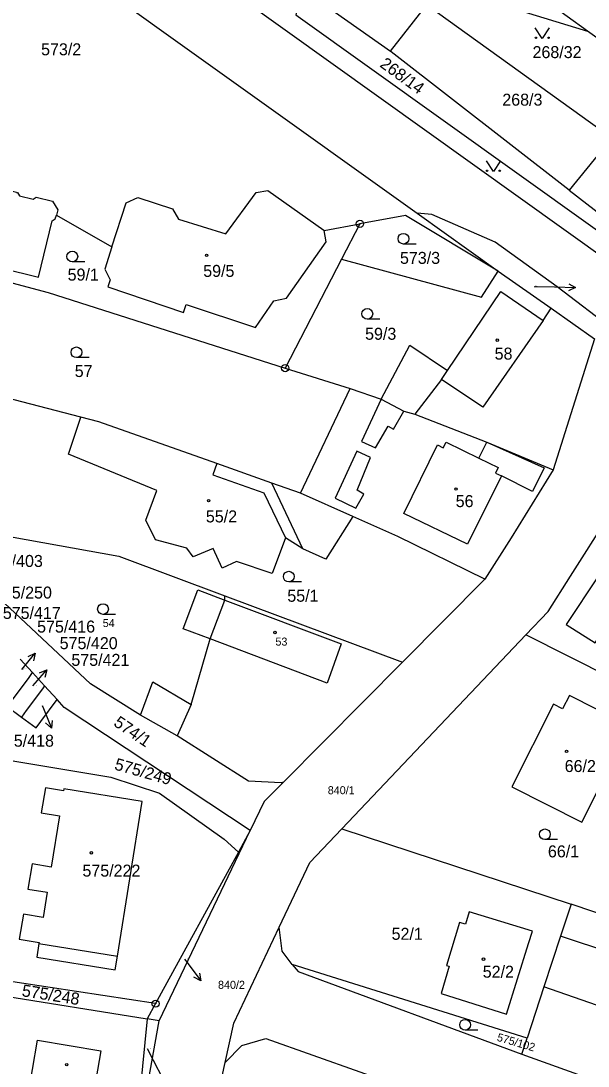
# Model space of a CAD drawing. Extents: x -737240 to -735272, y -1119606 to -1117878.
# Drawn here: x -737101.6 to -737021.1, y -1118864.9 to -1118716.8 of the extents above; entities that cross this region are included whole.
import ezdxf

# ---------------------------------------------------------------- set-up
doc = ezdxf.new("R2010")
doc.units = 0
for name, color, linetype in [('Level 1', 7, 'Continuous'), ('Level 16', 7, 'Continuous'), ('Level 18', 7, 'Continuous'), ('Level 19', 7, 'Continuous'), ('Level 25', 7, 'Continuous'), ('Level 4', 7, 'Continuous')]:
    doc.layers.add(name, color=color, linetype=linetype)

msp = doc.modelspace()

# ---------------------------------------------------------------- linework, layer by layer
at = {"layer": 'Level 1'}
for p, q in [((-736991.9, -1118769.72), (-737075.7, -1118709.74)), ((-737061.64, -1118712.26), (-737049.13, -1118721.07)), ((-737049.13, -1118721.07), (-737044, -1118714.5)), ((-737044, -1118714.5), (-737017.78, -1118733.33)), ((-737021.24, -1118718.2), (-737026.96, -1118714.07)), ((-737018.12, -1118720.43), (-737021.24, -1118718.2)), ((-737017.78, -1118733.33), (-737023.81, -1118740.76)), ((-737023.81, -1118740.76), (-737015.66, -1118747.1)), ((-737096.53, -1118744.29), (-737088.64, -1118748.8)), ((-737045.38, -1118744), (-737033.88, -1118752.22)), ((-737058.57, -1118746.48), (-737053.48, -1118745.53)), ((-737053.48, -1118745.53), (-737056.08, -1118750.55)), ((-737056.08, -1118750.55), (-737064.08, -1118765.99)), ((-737033.88, -1118752.22), (-737026.38, -1118757.49)), ((-737027.52, -1118759.24), (-737026.38, -1118757.49)), ((-737026.38, -1118757.49), (-737020.22, -1118761.82)), ((-737020.22, -1118761.82), (-737026.07, -1118780.39)), ((-737093.05, -1118772.95), (-737128.76, -1118763.67)), ((-737064.08, -1118765.99), (-737054.88, -1118768.86)), ((-737061.91, -1118783.74), (-737054.88, -1118768.86)), ((-737054.88, -1118768.86), (-737050.46, -1118770.37)), ((-737050.46, -1118770.37), (-737047.28, -1118772.07)), ((-737047.28, -1118772.07), (-737045.68, -1118772.51)), ((-737045.68, -1118772.51), (-737035.5, -1118776.48)), ((-737035.5, -1118776.48), (-737026.07, -1118780.39)), ((-737065.97, -1118782.3), (-737073.79, -1118779.53)), ((-737061.91, -1118783.74), (-737065.97, -1118782.3)), ((-737054.51, -1118787.02), (-737061.91, -1118783.74)), ((-737061.59, -1118791.63), (-737064.03, -1118790.05)), ((-737047.44, -1118807.67), (-737035.78, -1118795.93)), ((-737072.65, -1118798.87), (-737072.62, -1118798.26)), ((-737072.62, -1118798.26), (-737047.44, -1118807.67)), ((-737077.39, -1118813.68), (-737074.73, -1118804.39)), ((-737056.04, -1118831.3), (-737029.98, -1118803.82)), ((-737011.78, -1118812.97), (-737029.98, -1118803.82)), ((-737099.9, -1118809.16), (-737101.64, -1118807.25)), ((-737047.44, -1118807.67), (-737064.34, -1118824.68)), ((-737098.19, -1118811.04), (-737099.9, -1118809.16)), ((-737096.43, -1118812.97), (-737098.19, -1118811.04)), ((-737103.49, -1118813.97), (-737101.47, -1118815.46)), ((-737079.4, -1118818.11), (-737084.58, -1118815.18)), ((-737081.94, -1118858.53), (-737069.04, -1118831.54)), ((-737069.04, -1118831.54), (-737070.71, -1118834.6)), ((-737056.04, -1118831.3), (-737023.55, -1118842)), ((-737070.71, -1118834.6), (-737082.45, -1118856.09)), ((-737023.55, -1118842), (-737025.03, -1118846.52)), ((-737025.03, -1118846.52), (-737027.39, -1118853.69)), ((-737005, -1118853.2), (-737025.03, -1118846.52)), ((-737082.45, -1118856.09), (-737134.95, -1118848.03)), ((-737135.14, -1118849.99), (-737083.64, -1118858.26)), ((-737029.79, -1118861), (-737063.1, -1118850.55)), ((-737027.39, -1118853.69), (-737029.79, -1118861)), ((-737007.25, -1118860.74), (-737027.39, -1118853.69)), ((-737082.45, -1118856.09), (-737083.64, -1118858.26)), ((-737083.64, -1118858.26), (-737085.32, -1118874.65)), ((-737081.94, -1118858.53), (-737083.64, -1118858.26)), ((-737085.87, -1118880.12), (-737081.94, -1118858.53)), ((-737030.53, -1118863.26), (-737029.79, -1118861)), ((-737030.53, -1118863.26), (-737010.8, -1118870.36)), ((-737076.46, -1118881.9), (-737072.59, -1118864.42))]:
    msp.add_line(p, q, dxfattribs=at)
for points in [[(-737122.52, -1118688.97), (-737120.76, -1118690.14), (-737045.38, -1118744)], [(-737061.64, -1118712.26), (-737062.56, -1118715.89), (-736999.57, -1118760.94), (-736998.51, -1118760.19)], [(-737044, -1118714.5), (-737041.95, -1118711.86), (-737021.24, -1118718.2)], [(-737023.81, -1118740.76), (-737049.04, -1118721.13), (-737049.13, -1118721.07)], [(-737102.16, -1118741.08), (-737104.93, -1118740.41), (-737105.35, -1118740.66), (-737110.69, -1118739.36), (-737111.9, -1118740.09), (-737114.19, -1118749.37), (-737099.05, -1118753.09), (-737097.13, -1118745.13), (-737096.69, -1118744.83), (-737096.53, -1118744.29)], [(-737102.16, -1118741.08), (-737102.02, -1118741.11), (-737101.74, -1118741.54), (-737099.82, -1118742.04), (-737099.39, -1118741.76), (-737097.06, -1118742.33), (-737096.32, -1118743.57), (-737096.53, -1118744.29)], [(-737088.64, -1118748.8), (-737086.64, -1118742.57), (-737084.98, -1118741.78), (-737080.06, -1118743.39), (-737079.19, -1118744.88), (-737072.5, -1118746.93), (-737068.21, -1118741.11), (-737066.55, -1118740.83), (-737058.58, -1118746.42), (-737058.57, -1118746.48)], [(-737017.33, -1118760.72), (-737025.5, -1118754.48), (-737034.32, -1118748.14), (-737043.29, -1118744.21), (-737045.38, -1118744)], [(-737033.88, -1118752.22), (-737047.04, -1118744.34), (-737053.48, -1118745.53)], [(-737130.93, -1118747.05), (-737105.72, -1118753.14), (-737097.71, -1118755.26), (-737064.08, -1118765.99)], [(-737088.64, -1118748.8), (-737089.66, -1118751.98), (-737088.92, -1118753.46), (-737089.25, -1118754.47), (-737078.52, -1118758.11), (-737078.13, -1118756.96), (-737068.28, -1118760.21), (-737065.71, -1118756.45), (-737063.89, -1118756.09), (-737058.26, -1118748.1), (-737058.57, -1118746.48)], [(-737056.08, -1118750.55), (-737036.26, -1118755.94), (-737033.88, -1118752.22)], [(-737041.06, -1118766.34), (-737033.49, -1118755.12), (-737027.52, -1118759.24)], [(-737050.46, -1118770.37), (-737046.42, -1118762.72), (-737041.06, -1118766.34)], [(-737064.03, -1118790.05), (-737065.91, -1118795.12), (-737070.98, -1118793.41), (-737073.03, -1118794.37), (-737074.29, -1118791.56), (-737077.14, -1118792.74), (-737078.01, -1118791.51), (-737082.48, -1118790.31), (-737083.83, -1118787.56), (-737082.3, -1118783.32), (-737094.81, -1118778.19), (-737093.05, -1118772.95)], [(-737073.79, -1118779.53), (-737090.49, -1118773.62), (-737093.05, -1118772.95)], [(-737026.07, -1118780.39), (-737032.04, -1118790.04), (-737035.78, -1118795.93)], [(-737054.51, -1118787.02), (-737058.32, -1118793.06), (-737061.59, -1118791.63)], [(-737035.78, -1118795.93), (-737048.1, -1118789.86), (-737054.51, -1118787.02)], [(-737029.98, -1118803.82), (-737026.81, -1118800.48), (-737023.61, -1118795.5), (-737018.11, -1118786.8)], [(-737109.25, -1118788.75), (-737087.65, -1118792.63), (-737072.62, -1118798.26)], [(-737016.47, -1118787.91), (-737018.27, -1118790.81), (-737016.56, -1118791.95), (-737019.12, -1118795.79), (-737019.64, -1118795.45), (-737024.26, -1118802.36), (-737020.11, -1118804.92), (-737018.69, -1118802.81), (-737013.66, -1118806.18), (-737006.06, -1118794.88)], [(-737084.58, -1118815.18), (-737091.7, -1118810.73), (-737111.6, -1118792.15)], [(-737074.73, -1118804.39), (-737078.54, -1118802.96), (-737076.45, -1118797.44), (-737072.65, -1118798.87)], [(-737103.49, -1118813.97), (-737102.81, -1118813.06), (-737100.5, -1118809.97), (-737099.9, -1118809.16)], [(-737084.58, -1118815.18), (-737082.87, -1118810.46), (-737077.39, -1118813.68)], [(-737098.19, -1118811.04), (-737098.49, -1118811.45), (-737100.79, -1118814.55), (-737101.47, -1118815.46)], [(-737022.02, -1118830.35), (-737016.12, -1118818.6), (-737017.05, -1118818.13), (-737016.11, -1118816.27), (-737023.79, -1118812.38), (-737024.74, -1118814.27), (-737026.05, -1118813.61), (-737031.96, -1118825.36), (-737022.02, -1118830.35)], [(-737101.47, -1118815.46), (-737099.4, -1118816.99), (-737098.73, -1118816.07), (-737096.43, -1118812.97)], [(-737069.04, -1118831.54), (-737095.41, -1118814.09), (-737096.43, -1118812.97)], [(-737064.34, -1118824.68), (-737064.63, -1118824.77), (-737069.3, -1118824.56), (-737079.4, -1118818.11)], [(-737126.1, -1118829.08), (-737120.84, -1118829.59), (-737116.29, -1118819.41), (-737088.82, -1118824), (-737081.92, -1118826.27), (-737072.73, -1118832.79), (-737070.71, -1118834.6)], [(-737087.87, -1118849.34), (-737084.35, -1118827.43), (-737095.48, -1118825.65), (-737095.53, -1118825.94), (-737098.09, -1118825.47), (-737098.7, -1118829.03), (-737096.09, -1118829.47), (-737097.26, -1118836.74), (-737099.97, -1118836.27), (-737100.58, -1118839.84), (-737097.83, -1118840.29), (-737098.41, -1118843.89), (-737101.2, -1118843.4), (-737101.81, -1118846.96), (-737098.98, -1118847.44), (-737099, -1118847.56)], [(-737064.34, -1118824.68), (-737067.07, -1118827.42), (-737069.04, -1118831.54)], [(-737064.92, -1118845.26), (-737060.59, -1118836.09), (-737056.04, -1118831.3)], [(-737013.01, -1118842.85), (-737013.9, -1118845.25), (-737023.55, -1118842)], [(-737041.2, -1118850.66), (-737040.82, -1118850.77), (-737041.98, -1118854.65), (-737032.69, -1118857.56), (-737029.57, -1118847.58), (-737029.01, -1118845.81), (-737038, -1118843.06), (-737038.53, -1118844.83), (-737039.37, -1118844.57), (-737041.2, -1118850.66)], [(-737072.59, -1118864.42), (-737071.35, -1118858.86), (-737064.92, -1118845.26)], [(-737063.1, -1118850.55), (-737064.52, -1118848.65), (-737064.92, -1118845.26)], [(-737099, -1118847.56), (-737099.31, -1118849.49), (-737088.18, -1118851.28), (-737087.87, -1118849.34)], [(-737063.1, -1118850.55), (-737062.24, -1118851.54), (-737030.53, -1118863.26)], [(-737072.59, -1118864.42), (-737070.24, -1118862.01), (-737066.84, -1118861.04), (-737040.17, -1118870.49)]]:
    msp.add_lwpolyline(points, dxfattribs=at)
at = {"layer": 'Level 16'}
for p, q in [((-737101.43, -1118808.71), (-737099.509, -1118806.405)), ((-737099.85, -1118811.01), (-737097.865, -1118808.76))]:
    msp.add_line(p, q, dxfattribs=at)
for points in [[(-737028.8, -1118754.4), (-737025.9, -1118754.48), (-737022.901, -1118754.569)], [(-737023.886, -1118754.04), (-737022.901, -1118754.569), (-737023.916, -1118755.039)], [(-737100.534, -1118806.853), (-737099.509, -1118806.405), (-737099.766, -1118807.494)], [(-737098.902, -1118809.18), (-737097.865, -1118808.76), (-737098.152, -1118809.841)], [(-737098.54, -1118813.84), (-737098.36, -1118814.26), (-737097.231, -1118817.039)], [(-737097.144, -1118815.925), (-737097.231, -1118817.039), (-737098.07, -1118816.301)], [(-737078.34, -1118849.77), (-737077.83, -1118850.45), (-737076.03, -1118852.85)], [(-737076.23, -1118851.75), (-737076.03, -1118852.85), (-737077.03, -1118852.35)], [(-737083.63, -1118862.47), (-737082.8, -1118864.1), (-737081.434, -1118866.771)]]:
    msp.add_lwpolyline(points, dxfattribs=at)
at = {"layer": 'Level 25'}
for p, q in [((-737045.528, -1118748.4), (-737047.31, -1118748.4)), ((-737092.488, -1118750.92), (-737094.27, -1118750.92)), ((-737050.658, -1118759.05), (-737052.44, -1118759.05)), ((-737091.898, -1118764.5), (-737093.68, -1118764.5)), ((-737061.788, -1118796.3), (-737063.57, -1118796.3)), ((-737088.128, -1118800.9), (-737089.91, -1118800.9)), ((-737025.478, -1118832.84), (-737027.26, -1118832.84)), ((-737036.788, -1118859.84), (-737038.57, -1118859.84))]:
    msp.add_line(p, q, dxfattribs=at)
for points in [[(-737026.64, -1118717.76), (-737027.64, -1118719.26), (-737028.64, -1118717.76)], [(-737033.55, -1118736.61), (-737034.55, -1118738.11), (-737035.55, -1118736.61)]]:
    msp.add_lwpolyline(points, dxfattribs=at)
for centre in [(-737028.54, -1118719.16), (-737026.74, -1118719.16), (-737035.45, -1118738.01), (-737033.65, -1118738.01)]:
    msp.add_circle(centre, 0.1, dxfattribs=at)
for centre, major_axis, ratio in [((-737053.48, -1118745.53), (0.516, 0), 0.9848078), ((-737053.48, -1118745.53), (0.0375, 0), 0.9848078), ((-737047.31, -1118747.644), (0.764, 0), 0.9894236), ((-737094.27, -1118750.164), (0.764, 0), 0.9894236), ((-737075.22, -1118750), (0.18, 0), 0.9848078), ((-737052.44, -1118758.294), (0.764, 0), 0.9894236), ((-737034.01, -1118762.03), (0.18, 0), 0.9848078), ((-737093.68, -1118763.744), (0.764, 0), 0.9894236), ((-737064.08, -1118765.99), (0.516, 0), 0.9848078), ((-737064.08, -1118765.99), (0.0375, 0), 0.9848078), ((-737039.86, -1118783.13), (0.18, 0), 0.9848078), ((-737074.94, -1118784.78), (0.18, 0), 0.9848078), ((-737063.57, -1118795.544), (0.764, 0), 0.9894236), ((-737089.91, -1118800.144), (0.764, 0), 0.9894236), ((-737065.53, -1118803.47), (0.18, 0), 0.9848078), ((-737024.18, -1118820.31), (0.18, 0), 0.9848078), ((-737027.26, -1118832.084), (0.764, 0), 0.9894236), ((-737091.56, -1118834.71), (0.18, 0), 0.9848078), ((-737035.96, -1118849.78), (0.18, 0), 0.9848078), ((-737082.45, -1118856.09), (0.516, 0), 0.9848078), ((-737082.45, -1118856.09), (0.0375, 0), 0.9848078), ((-737038.57, -1118859.084), (0.764, 0), 0.9894236), ((-737095.06, -1118864.75), (0.18, 0), 0.9848078)]:
    msp.add_ellipse(centre, major_axis=major_axis, ratio=ratio, dxfattribs=at)
at = {"layer": 'Level 4'}
for p, q in [((-737041.9, -1118767.58), (-737041.06, -1118766.34)), ((-737041.9, -1118767.58), (-737045.68, -1118772.51)), ((-737036.63, -1118778.75), (-737035.5, -1118776.48)), ((-737061.59, -1118791.63), (-737065.97, -1118782.3)), ((-737074.73, -1118804.39), (-737072.65, -1118798.87)), ((-737077.39, -1118813.68), (-737079.4, -1118818.11)), ((-737099, -1118847.56), (-737087.87, -1118849.34))]:
    msp.add_line(p, q, dxfattribs=at)
for points in [[(-737027.52, -1118759.24), (-737036.07, -1118771.51), (-737041.9, -1118767.58)], [(-737050.46, -1118770.37), (-737053.25, -1118776.37), (-737051.26, -1118777.29), (-737049.48, -1118774.22), (-737048.74, -1118774.64), (-737047.28, -1118772.07)], [(-737033.42, -1118781.28), (-737038.22, -1118790.96), (-737047.28, -1118786.58), (-737042.49, -1118776.87), (-737041.66, -1118777.27), (-737041.28, -1118776.48), (-737036.63, -1118778.75)], [(-737035.5, -1118776.48), (-737027.36, -1118780.13), (-737029.01, -1118783.5), (-737033.42, -1118781.28)], [(-737054.07, -1118785.82), (-737052.92, -1118783.84), (-737053.89, -1118783.27), (-737051.99, -1118778.67), (-737053.9, -1118777.78), (-737056.99, -1118784.42), (-737054.07, -1118785.82)], [(-737073.79, -1118779.53), (-737074.36, -1118781.13), (-737067.09, -1118783.67), (-737064.03, -1118790.05)], [(-737036.63, -1118778.75), (-737033.87, -1118780.08), (-737034.25, -1118780.87), (-737033.42, -1118781.28)], [(-737072.65, -1118798.87), (-737056.15, -1118805.06), (-737058.14, -1118810.66), (-737074.73, -1118804.39)], [(-737100.62, -1118869.57), (-737099.19, -1118861.29), (-737090.22, -1118862.77), (-737091.62, -1118871.02), (-737100.62, -1118869.57)]]:
    msp.add_lwpolyline(points, dxfattribs=at)

# ---------------------------------------------------------------- texts
at = {"layer": 'Level 16'}
for s, height, p in [('575/403', 1.7, (-737106.66, -1118794.18)), ('575/250', 1.7, (-737105.375, -1118798.66)), ('575/417', 1.7, (-737104.12, -1118801.55)), ('575/416', 1.7, (-737099.255, -1118803.48)), ('575/420', 1.7, (-737096.055, -1118805.83)), ('575/421', 1.7, (-737094.395, -1118808.2)), ('575/418', 1.7, (-737105.09, -1118819.66)), ('840/2', 1.14, (-737073.605, -1118853.99))]:
    msp.add_text(s, height=height, dxfattribs=at).set_placement(p)
at = {"layer": 'Level 18'}
for s, height, p in [('573/2', 1.7, (-737098.69, -1118721.64)), ('268/32', 1.7, (-737029.01, -1118722.04)), ('268/3', 1.7, (-737033.295, -1118728.78)), ('573/3', 1.7, (-737047.805, -1118751.21)), ('59/1', 1.7, (-737094.93, -1118753.58)), ('854/47', 0.1, (-737028.65, -1118754.4)), ('59/3', 1.7, (-737052.75, -1118761.97)), ('57', 1.7, (-737093.92, -1118767.25)), ('55/1', 1.7, (-737063.78, -1118799.11)), ('54', 1.14, (-737089.95, -1118802.7)), ('575/420', 0.1, (-737101.255, -1118808.71)), ('575/421', 0.1, (-737099.675, -1118811.01)), ('575/422', 0.1, (-737098.54, -1118813.84)), ('840/1', 1.14, (-737058.045, -1118826.4)), ('66/1', 1.7, (-737026.83, -1118835.35)), ('52/1', 1.7, (-737048.99, -1118847.04)), ('840/2', 0.1, (-737078.215, -1118849.77)), ('840/3', 0.1, (-737083.505, -1118862.47))]:
    msp.add_text(s, height=height, dxfattribs=at).set_placement(p)
for s, height, rotation, p in [('268/14', 1.7, 324.10368, (-737050.784, -1118723.175)), ('574/1', 1.7, 325.59867, (-737088.537, -1118816.591)), ('575/249', 1.7, 344.08341, (-737088.4, -1118822.87)), ('575/248', 1.7, 351.09737, (-737101.5, -1118855.03)), ('575/102', 1.14, 343.78983, (-737034.14, -1118861.34))]:
    msp.add_text(s, height=height, rotation=rotation, dxfattribs=at).set_placement(p)
at = {"layer": 'Level 19'}
for s, height, p in [('59/5', 1.7, (-737075.705, -1118753.06)), ('58', 1.7, (-737034.385, -1118764.78)), ('56', 1.7, (-737039.905, -1118785.69)), ('55/2', 1.7, (-737075.325, -1118787.86)), ('53', 1.14, (-737065.465, -1118805.33)), ('66/2', 1.7, (-737024.45, -1118823.25)), ('575/222', 1.7, (-737092.83, -1118838.08)), ('52/2', 1.7, (-737036.07, -1118852.41))]:
    msp.add_text(s, height=height, dxfattribs=at).set_placement(p)

doc.saveas('drawing.dxf')
